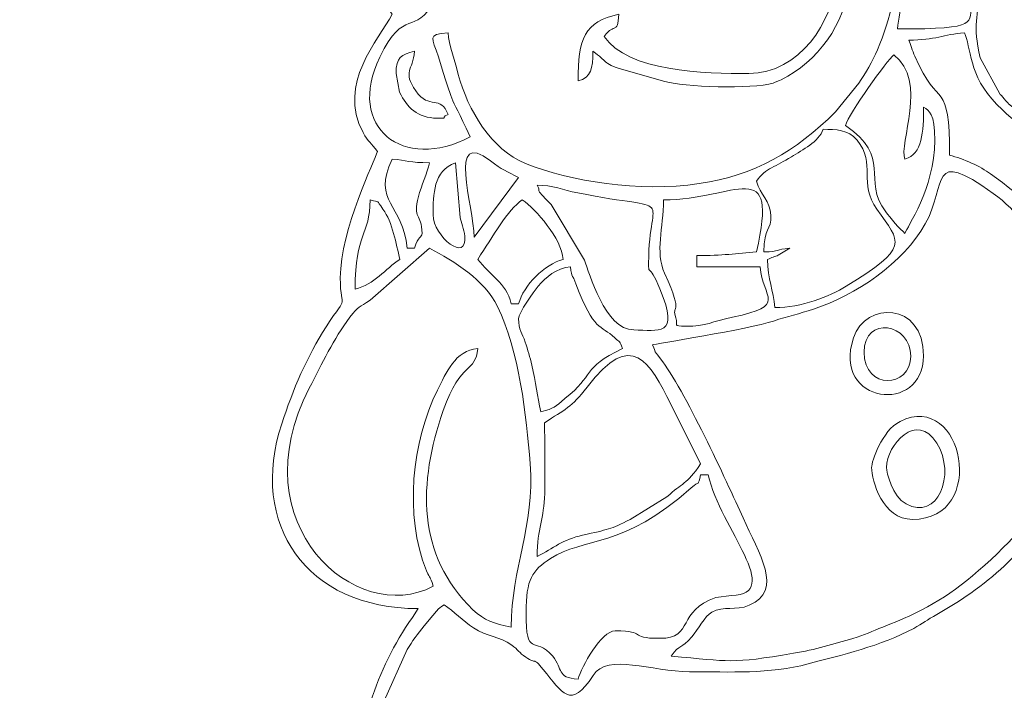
# Model space of a CAD drawing. Header units: millimetres. Extents: x -811 to 1340, y -192 to 870.
# Tile 552 of 656: x 500 to 513, y 332 to 341. Entities that reach past the tile are written whole.
import ezdxf

# ---------------------------------------------------------------- set-up
doc = ezdxf.new("R2010")
doc.units = ezdxf.units.MM
doc.header["$MEASUREMENT"] = 0
doc.layers.add('layer 1', color=7, linetype='Continuous')

msp = doc.modelspace()

# ---------------------------------------------------------------- linework, layer by layer
at = {"layer": 'layer 1', "color": 250, "lineweight": 9}
msp.add_open_spline([(545.8618, 331.1878), (545.8618, 331.1878), (545.8618, 316.0378), (545.8618, 316.0378), (545.8618, 316.0378), (545.8618, 316.0378), (525.8618, 316.0378), (525.8618, 316.0378), (525.8618, 316.0378), (525.8618, 316.0378), (525.8618, 319.0378), (525.8618, 319.0378), (525.8618, 319.0378), (525.8618, 319.0378), (505.8618, 319.0378), (505.8618, 319.0378), (505.8618, 319.0378), (505.8618, 319.0378), (505.8618, 316.0378), (505.8618, 316.0378), (505.8618, 316.0378), (505.8618, 316.0378), (485.8618, 316.0378), (485.8618, 316.0378), (485.8618, 316.0378), (485.8618, 316.0378), (485.8618, 331.1878), (485.8618, 331.1878), (485.8618, 331.1878), (485.8618, 331.1878), (488.8618, 331.1878), (488.8618, 331.1878), (488.8618, 331.1878), (488.8618, 331.1878), (488.8618, 350.8878), (488.8618, 350.8878), (488.8618, 350.8878), (488.8618, 350.8878), (485.8618, 350.8878), (485.8618, 350.8878), (485.8618, 350.8878), (485.8618, 350.8878), (485.8618, 366.0378), (485.8618, 366.0378), (485.8618, 366.0378), (485.8618, 366.0378), (505.8617, 366.0378), (505.8617, 366.0378), (505.8617, 366.0378), (505.8617, 360.5159), (510.3399, 356.0378), (515.8617, 356.0378), (515.8617, 356.0378), (521.3835, 356.0378), (525.8617, 360.5159), (525.8617, 366.0378), (525.8617, 366.0378), (525.8617, 366.0378), (545.8618, 366.0378), (545.8618, 366.0378), (545.8618, 366.0378), (545.8618, 366.0378), (545.8618, 350.8878), (545.8618, 350.8878), (545.8618, 350.8878), (545.8618, 350.8878), (542.8618, 350.8878), (542.8618, 350.8878), (542.8618, 350.8878), (542.8618, 350.8878), (542.8618, 331.1878), (542.8618, 331.1878), (542.8618, 331.1878), (542.8618, 331.1878), (545.8618, 331.1878), (545.8618, 331.1878)], degree=3, knots=[0, 0, 0, 0, 0.05, 0.05, 0.05, 0.05, 0.1, 0.1, 0.1, 0.1, 0.15, 0.15, 0.15, 0.15, 0.2, 0.2, 0.2, 0.2, 0.25, 0.25, 0.25, 0.25, 0.3, 0.3, 0.3, 0.3, 0.35, 0.35, 0.35, 0.35, 0.4, 0.4, 0.4, 0.4, 0.45, 0.45, 0.45, 0.45, 0.5, 0.5, 0.5, 0.5, 0.55, 0.55, 0.55, 0.55, 0.6, 0.6, 0.6, 0.6, 0.65, 0.65, 0.65, 0.65, 0.7, 0.7, 0.7, 0.7, 0.75, 0.75, 0.75, 0.75, 0.8, 0.8, 0.8, 0.8, 0.85, 0.85, 0.85, 0.85, 0.9, 0.9, 0.9, 0.9, 1, 1, 1, 1], dxfattribs=at)
at = {"layer": 'layer 1', "color": 114, "lineweight": 9}
for points, knots in [([(507.5341, 350.6536), (506.9558, 350.2663), (506.6691, 350.0427), (506.3772, 349.3914), (506.3772, 349.3914), (505.9445, 348.426), (505.9174, 348.6796), (505.1157, 348.1844), (505.1157, 348.1844), (504.6814, 347.916), (504.1863, 347.2264), (504.2399, 346.6644), (504.2399, 346.6644), (504.2963, 346.0758), (504.6301, 346.2676), (504.2427, 345.5027), (504.2427, 345.5027), (503.9026, 344.831), (503.8407, 344.648), (503.7643, 343.9493), (503.7643, 343.9493), (503.7499, 343.8168), (503.7294, 343.7505), (503.8291, 343.6442), (503.8291, 343.6442), (504.051, 343.4074), (504.6887, 343.2975), (505.1643, 343.2975), (505.1643, 343.2975), (505.1643, 343.2975), (505.0309, 342.8879), (505.0309, 342.8879), (505.0309, 342.8879), (504.831, 342.3594), (504.642, 341.7527), (504.8792, 341.1856), (504.8792, 341.1856), (504.9467, 341.0245), (505.0593, 340.9858), (505.1643, 340.829), (505.1643, 340.829), (504.9798, 340.4802), (504.4302, 339.908), (504.7763, 339.256), (504.7763, 339.256), (504.845, 339.1264), (504.885, 339.1246), (504.9669, 339.0023), (504.9669, 339.0023), (504.9382, 338.8952), (504.4732, 337.9715), (504.4732, 337.3238), (504.4732, 337.3238), (504.4732, 336.8465), (504.6056, 337.1653), (504.2849, 336.6728), (504.2849, 336.6728), (504.0336, 336.2872), (503.8427, 335.8352), (503.6949, 335.3867), (503.6949, 335.3867), (503.2564, 334.0568), (504.0153, 332.9299), (505.51, 332.9299), (505.51, 332.9299), (505.51, 332.9299), (505.4323, 332.8101), (505.4323, 332.8101), (505.4323, 332.8101), (505.18, 332.4588), (505.01, 332.0888), (504.8736, 331.6901), (504.8736, 331.6901), (504.8103, 331.5047), (504.7912, 331.3927), (504.7361, 331.1858), (504.7361, 331.1858), (504.4159, 329.9838), (504.7812, 329.9118), (503.8531, 329.5511), (503.8531, 329.5511), (502.8345, 329.1552), (503.0018, 329.0287), (502.3127, 328.2774), (502.3127, 328.2774), (502.0994, 328.0449), (501.84, 327.905), (501.5951, 327.7114), (501.5951, 327.7114), (501.5951, 327.7114), (501.1149, 327.2041), (501.1149, 327.2041), (501.1149, 327.2041), (500.746, 326.6563), (500.5658, 325.8764), (501.4668, 325.727), (501.4668, 325.727), (502.5451, 325.5482), (501.8853, 325.5706), (502.7526, 325.0874), (502.7526, 325.0874), (502.8934, 325.009), (503.0131, 324.9026), (503.1424, 324.8355), (503.1424, 324.8355), (503.6618, 324.5657), (504.4366, 324.4039), (505.1148, 324.29), (505.1148, 324.29), (505.816, 324.1723), (506.6349, 324.0433), (507.4354, 324.0433), (507.4354, 324.0433), (507.4354, 324.0433), (508.0751, 324.0907), (508.0751, 324.0907), (508.0751, 324.0907), (508.8095, 324.1142), (509.615, 324.2113), (510.3131, 324.3253), (510.3131, 324.3253), (511.3656, 324.497), (511.4117, 324.5501), (512.4132, 324.4298), (512.4132, 324.4298), (513.1197, 324.3449), (513.7458, 324.2871), (514.4532, 324.4803), (514.4532, 324.4803), (514.7429, 324.5594), (515.0711, 324.6379), (515.3345, 324.7345), (515.3345, 324.7345), (515.3345, 324.7345), (516.455, 325.2927), (516.455, 325.2927), (516.455, 325.2927), (516.5829, 325.3738), (516.6894, 325.4431), (516.801, 325.5389), (516.801, 325.5389), (517.4943, 326.1341), (517.4331, 326.3775), (517.7889, 326.7727), (517.7889, 326.7727), (518.0398, 327.0515), (518.8691, 327.3073), (519.243, 327.5897), (519.243, 327.5897), (519.243, 327.5897), (520.0835, 328.5265), (520.0835, 328.5265), (520.0835, 328.5265), (520.4641, 329.2247), (520.3412, 329.9651), (519.5683, 330.2518), (519.5683, 330.2518), (519.3179, 330.3448), (518.9488, 330.3993), (518.642, 330.4117), (518.642, 330.4117), (518.296, 330.4256), (517.9704, 330.4912), (517.6666, 330.5718), (517.6666, 330.5718), (516.995, 330.7502), (517.1854, 331.2361), (516.2725, 331.4488), (516.2725, 331.4488), (516.2725, 332.2284), (516.1786, 333.2052), (515.8579, 333.9469), (515.8579, 333.9469), (515.5748, 334.6012), (515.0081, 335.1241), (514.3965, 335.4477), (514.3965, 335.4477), (514.3965, 335.9633), (514.502, 336.247), (514.3109, 336.8925), (514.3109, 336.8925), (514.2667, 337.0418), (514.2342, 337.1727), (514.199, 337.3238), (514.199, 337.3238), (514.377, 337.3385), (514.38, 337.3711), (514.4984, 337.4687), (514.4984, 337.4687), (514.6459, 337.59), (514.6151, 337.6257), (514.7421, 337.7187), (514.7421, 337.7187), (514.9351, 337.6671), (515.0408, 337.4386), (515.3976, 337.2881), (515.3976, 337.2881), (515.9831, 337.0411), (516.5568, 336.842), (517.0707, 337.4143), (517.0707, 337.4143), (517.1239, 337.4734), (517.2833, 337.733), (517.3167, 337.81), (517.3167, 337.81), (517.953, 339.2792), (516.5436, 340.4458), (516.1266, 339.3451), (516.1266, 339.3451), (516.0044, 339.0225), (516.2999, 338.0643), (515.9763, 338.0643), (515.9763, 338.0643), (515.7822, 338.0643), (515.6991, 338.1534), (515.5995, 338.2798), (515.5995, 338.2798), (515.5995, 338.2798), (515.4826, 338.5086), (515.4826, 338.5086), (515.4826, 338.5086), (515.6724, 338.7677), (515.735, 338.6573), (515.8783, 339.1004), (515.8783, 339.1004), (516.0936, 339.7668), (516.2453, 340.48), (515.8272, 341.1242), (515.8272, 341.1242), (515.6613, 341.3797), (515.1799, 341.7453), (514.9186, 341.9436), (514.9186, 341.9436), (514.5205, 342.2456), (514.2644, 342.2842), (513.8041, 342.0633), (513.8041, 342.0633), (513.683, 342.5827), (512.9236, 344.6013), (512.7673, 345.2723), (512.7673, 345.2723), (512.7673, 345.2723), (513.5736, 345.7002), (513.5736, 345.7002), (513.5736, 345.7002), (514.4639, 346.1411), (515.2869, 346.7245), (516.1098, 347.2617), (516.1098, 347.2617), (516.1098, 347.2617), (517.3867, 348.2064), (517.3867, 348.2064), (517.3867, 348.2064), (517.9294, 348.6326), (518.1061, 348.9409), (518.523, 349.3904), (518.523, 349.3904), (518.53, 349.3979), (518.5403, 349.4083), (518.5472, 349.4156), (518.5472, 349.4156), (518.5939, 349.4654), (518.5885, 349.4447), (518.6423, 349.518), (518.6423, 349.518), (518.6112, 349.8914), (518.4416, 350.1943), (518.1979, 350.3573), (518.1979, 350.3573), (518.5407, 350.8692), (517.994, 351.1413), (517.5732, 351.3618), (517.5732, 351.3618), (516.7778, 351.7786), (516.0973, 351.6039), (515.4132, 352.0653), (515.4132, 352.0653), (515.2178, 352.197), (515.0209, 352.3523), (514.8068, 352.4461), (514.8068, 352.4461), (514.8068, 352.4461), (514.3058, 352.6364), (514.3058, 352.6364), (514.3058, 352.6364), (514.2414, 352.6615), (514.2207, 352.6717), (514.1218, 352.6992), (514.1218, 352.6992), (513.6624, 352.8268), (513.0751, 352.8848), (512.6018, 352.7444), (512.6018, 352.7444), (511.2371, 352.3395), (511.7585, 352.7078), (510.5255, 352.9538), (510.5255, 352.9538), (509.826, 353.0934), (509.1305, 353.1017), (508.5037, 352.745), (508.5037, 352.745), (508.5037, 352.745), (508.1892, 352.5162), (508.1892, 352.5162), (508.1892, 352.5162), (507.9028, 352.2355), (507.7005, 351.8485), (507.6175, 351.4588), (507.6175, 351.4588), (507.6175, 351.4588), (507.5341, 350.6536), (507.5341, 350.6536)], [0, 0, 0, 0, 0.0126582, 0.0126582, 0.0126582, 0.0126582, 0.0253165, 0.0253165, 0.0253165, 0.0253165, 0.0379747, 0.0379747, 0.0379747, 0.0379747, 0.0506329, 0.0506329, 0.0506329, 0.0506329, 0.0632911, 0.0632911, 0.0632911, 0.0632911, 0.0759494, 0.0759494, 0.0759494, 0.0759494, 0.0886076, 0.0886076, 0.0886076, 0.0886076, 0.1012658, 0.1012658, 0.1012658, 0.1012658, 0.1139241, 0.1139241, 0.1139241, 0.1139241, 0.1265823, 0.1265823, 0.1265823, 0.1265823, 0.1392405, 0.1392405, 0.1392405, 0.1392405, 0.1518987, 0.1518987, 0.1518987, 0.1518987, 0.164557, 0.164557, 0.164557, 0.164557, 0.1772152, 0.1772152, 0.1772152, 0.1772152, 0.1898734, 0.1898734, 0.1898734, 0.1898734, 0.2025316, 0.2025316, 0.2025316, 0.2025316, 0.2151899, 0.2151899, 0.2151899, 0.2151899, 0.2278481, 0.2278481, 0.2278481, 0.2278481, 0.2405063, 0.2405063, 0.2405063, 0.2405063, 0.2531646, 0.2531646, 0.2531646, 0.2531646, 0.2658228, 0.2658228, 0.2658228, 0.2658228, 0.278481, 0.278481, 0.278481, 0.278481, 0.2911392, 0.2911392, 0.2911392, 0.2911392, 0.3037975, 0.3037975, 0.3037975, 0.3037975, 0.3164557, 0.3164557, 0.3164557, 0.3164557, 0.3291139, 0.3291139, 0.3291139, 0.3291139, 0.3417722, 0.3417722, 0.3417722, 0.3417722, 0.3544304, 0.3544304, 0.3544304, 0.3544304, 0.3670886, 0.3670886, 0.3670886, 0.3670886, 0.3797468, 0.3797468, 0.3797468, 0.3797468, 0.3924051, 0.3924051, 0.3924051, 0.3924051, 0.4050633, 0.4050633, 0.4050633, 0.4050633, 0.4177215, 0.4177215, 0.4177215, 0.4177215, 0.4303797, 0.4303797, 0.4303797, 0.4303797, 0.443038, 0.443038, 0.443038, 0.443038, 0.4556962, 0.4556962, 0.4556962, 0.4556962, 0.4683544, 0.4683544, 0.4683544, 0.4683544, 0.4810127, 0.4810127, 0.4810127, 0.4810127, 0.4936709, 0.4936709, 0.4936709, 0.4936709, 0.5063291, 0.5063291, 0.5063291, 0.5063291, 0.5189873, 0.5189873, 0.5189873, 0.5189873, 0.5316456, 0.5316456, 0.5316456, 0.5316456, 0.5443038, 0.5443038, 0.5443038, 0.5443038, 0.556962, 0.556962, 0.556962, 0.556962, 0.5696203, 0.5696203, 0.5696203, 0.5696203, 0.5822785, 0.5822785, 0.5822785, 0.5822785, 0.5949367, 0.5949367, 0.5949367, 0.5949367, 0.6075949, 0.6075949, 0.6075949, 0.6075949, 0.6202532, 0.6202532, 0.6202532, 0.6202532, 0.6329114, 0.6329114, 0.6329114, 0.6329114, 0.6455696, 0.6455696, 0.6455696, 0.6455696, 0.6582278, 0.6582278, 0.6582278, 0.6582278, 0.6708861, 0.6708861, 0.6708861, 0.6708861, 0.6835443, 0.6835443, 0.6835443, 0.6835443, 0.6962025, 0.6962025, 0.6962025, 0.6962025, 0.7088608, 0.7088608, 0.7088608, 0.7088608, 0.721519, 0.721519, 0.721519, 0.721519, 0.7341772, 0.7341772, 0.7341772, 0.7341772, 0.7468354, 0.7468354, 0.7468354, 0.7468354, 0.7594937, 0.7594937, 0.7594937, 0.7594937, 0.7721519, 0.7721519, 0.7721519, 0.7721519, 0.7848101, 0.7848101, 0.7848101, 0.7848101, 0.7974684, 0.7974684, 0.7974684, 0.7974684, 0.8101266, 0.8101266, 0.8101266, 0.8101266, 0.8227848, 0.8227848, 0.8227848, 0.8227848, 0.835443, 0.835443, 0.835443, 0.835443, 0.8481013, 0.8481013, 0.8481013, 0.8481013, 0.8607595, 0.8607595, 0.8607595, 0.8607595, 0.8734177, 0.8734177, 0.8734177, 0.8734177, 0.8860759, 0.8860759, 0.8860759, 0.8860759, 0.8987342, 0.8987342, 0.8987342, 0.8987342, 0.9113924, 0.9113924, 0.9113924, 0.9113924, 0.9240506, 0.9240506, 0.9240506, 0.9240506, 0.9367089, 0.9367089, 0.9367089, 0.9367089, 0.9493671, 0.9493671, 0.9493671, 0.9493671, 0.9620253, 0.9620253, 0.9620253, 0.9620253, 0.9746835, 0.9746835, 0.9746835, 0.9746835, 1, 1, 1, 1]), ([(513.1622, 341.5202), (513.3907, 341.6731), (513.8106, 342.1542), (514.4416, 342.0605), (514.4416, 342.0605), (514.7026, 342.0216), (515.2681, 341.4809), (515.5047, 341.2953), (515.5047, 341.2953), (515.9226, 340.9677), (515.9271, 340.5989), (515.9288, 339.8891), (515.9288, 339.8891), (515.9296, 339.5642), (515.7937, 339.0877), (515.6431, 338.8419), (515.6431, 338.8419), (515.5653, 338.715), (515.5392, 338.6488), (515.3839, 338.6074), (515.3839, 338.6074), (515.1978, 338.732), (514.9889, 339.0769), (514.9889, 339.3973), (514.9889, 339.3973), (514.5844, 339.3973), (513.8464, 339.1913), (513.3544, 339.6388), (513.3544, 339.6388), (513.3535, 339.6396), (513.242, 339.7629), (513.2376, 339.7688), (513.2376, 339.7688), (513.2376, 339.7688), (512.9773, 340.249), (512.9773, 340.249), (512.9773, 340.249), (512.8695, 340.6969), (512.9561, 340.7884), (512.9647, 341.1746), (512.9647, 341.1746), (512.8742, 341.0704), (512.9048, 341.118), (512.8709, 340.9722), (512.8709, 340.9722), (512.8109, 340.7134), (512.9993, 340.6315), (511.8786, 340.6315), (511.8786, 340.6315), (511.9232, 341.1675), (512.2651, 342.0051), (511.7136, 342.9844), (511.7136, 342.9844), (511.3122, 343.6972), (512.0826, 343.9008), (511.385, 344.2355), (511.385, 344.2355), (511.3019, 344.1944), (511.2982, 344.1901), (511.2368, 344.1368), (511.2368, 344.1368), (511.7125, 344.1368), (511.5814, 343.9453), (511.5388, 343.5887), (511.5388, 343.5887), (511.5113, 343.3581), (511.4206, 343.028), (511.3438, 342.8449), (511.3438, 342.8449), (511.1475, 342.376), (510.9185, 342.0135), (510.5828, 341.6805), (510.5828, 341.6805), (510.3315, 341.4314), (510.358, 341.3945), (510.0545, 341.2708), (510.0545, 341.2708), (509.3637, 340.9891), (508.9304, 341.3849), (508.963, 341.9131), (508.963, 341.9131), (508.9824, 342.2277), (509.1952, 342.3444), (509.4102, 342.4582), (509.4102, 342.4582), (509.4102, 342.1166), (509.462, 341.8605), (509.657, 341.7176), (509.657, 341.7176), (509.657, 342.2666), (509.2786, 342.4104), (509.854, 342.8043), (509.854, 342.8043), (509.9525, 342.8719), (510.051, 342.9346), (510.1507, 343.0012), (510.1507, 343.0012), (510.1507, 342.8474), (510.1799, 342.6678), (510.2208, 342.5283), (510.2208, 342.5283), (510.2707, 342.3578), (510.3001, 342.277), (510.4963, 342.2607), (510.4963, 342.2607), (510.4273, 342.5572), (510.2336, 342.6109), (510.3069, 343.04), (510.3069, 343.04), (510.3456, 343.267), (510.533, 343.5227), (510.7925, 343.5443), (510.7925, 343.5443), (510.7975, 343.3218), (510.8518, 343.0765), (511.0887, 343.0506), (511.0887, 343.0506), (511.0339, 343.2857), (510.9489, 343.2586), (510.9348, 343.5456), (510.9348, 343.5456), (510.9161, 343.9265), (510.9955, 343.8251), (511.1381, 344.0381), (511.1381, 344.0381), (511.1381, 344.0381), (510.99, 344.0381), (510.99, 344.0381), (510.99, 344.0381), (510.9852, 344.2556), (510.9406, 344.2689), (510.9406, 344.5317), (510.9406, 344.5317), (511.1198, 344.6177), (511.2709, 344.6121), (511.4461, 344.7175), (511.4461, 344.7175), (511.6088, 344.8155), (511.7138, 344.9582), (511.928, 344.976), (511.928, 344.976), (511.928, 344.976), (513.1152, 341.7694), (513.1152, 341.7694), (513.1152, 341.7694), (513.1553, 341.6421), (513.1576, 341.7269), (513.1622, 341.5202)], [0, 0, 0, 0, 0.0263158, 0.0263158, 0.0263158, 0.0263158, 0.0526316, 0.0526316, 0.0526316, 0.0526316, 0.0789474, 0.0789474, 0.0789474, 0.0789474, 0.1052632, 0.1052632, 0.1052632, 0.1052632, 0.1315789, 0.1315789, 0.1315789, 0.1315789, 0.1578947, 0.1578947, 0.1578947, 0.1578947, 0.1842105, 0.1842105, 0.1842105, 0.1842105, 0.2105263, 0.2105263, 0.2105263, 0.2105263, 0.2368421, 0.2368421, 0.2368421, 0.2368421, 0.2631579, 0.2631579, 0.2631579, 0.2631579, 0.2894737, 0.2894737, 0.2894737, 0.2894737, 0.3157895, 0.3157895, 0.3157895, 0.3157895, 0.3421053, 0.3421053, 0.3421053, 0.3421053, 0.3684211, 0.3684211, 0.3684211, 0.3684211, 0.3947368, 0.3947368, 0.3947368, 0.3947368, 0.4210526, 0.4210526, 0.4210526, 0.4210526, 0.4473684, 0.4473684, 0.4473684, 0.4473684, 0.4736842, 0.4736842, 0.4736842, 0.4736842, 0.5, 0.5, 0.5, 0.5, 0.5263158, 0.5263158, 0.5263158, 0.5263158, 0.5526316, 0.5526316, 0.5526316, 0.5526316, 0.5789474, 0.5789474, 0.5789474, 0.5789474, 0.6052632, 0.6052632, 0.6052632, 0.6052632, 0.6315789, 0.6315789, 0.6315789, 0.6315789, 0.6578947, 0.6578947, 0.6578947, 0.6578947, 0.6842105, 0.6842105, 0.6842105, 0.6842105, 0.7105263, 0.7105263, 0.7105263, 0.7105263, 0.7368421, 0.7368421, 0.7368421, 0.7368421, 0.7631579, 0.7631579, 0.7631579, 0.7631579, 0.7894737, 0.7894737, 0.7894737, 0.7894737, 0.8157895, 0.8157895, 0.8157895, 0.8157895, 0.8421053, 0.8421053, 0.8421053, 0.8421053, 0.8684211, 0.8684211, 0.8684211, 0.8684211, 0.8947368, 0.8947368, 0.8947368, 0.8947368, 0.9210526, 0.9210526, 0.9210526, 0.9210526, 0.9473684, 0.9473684, 0.9473684, 0.9473684, 1, 1, 1, 1]), ([(509.9532, 343.0506), (509.6375, 343.6473), (509.4102, 343.3694), (509.4102, 343.1), (509.4102, 343.1), (509.4102, 342.6786), (509.6657, 342.7604), (509.2636, 342.5067), (509.2636, 342.5067), (508.8758, 342.2619), (508.8671, 342.1881), (508.8671, 341.767), (508.8671, 341.767), (508.8671, 341.1868), (509.264, 341.0758), (509.7063, 341.0758), (509.7063, 341.0758), (510.1855, 341.0758), (510.6105, 341.5304), (510.8539, 341.8042), (510.8539, 341.8042), (511.3154, 342.3235), (511.3947, 342.8144), (511.5825, 342.9519), (511.5825, 342.9519), (512.0047, 342.1538), (511.9594, 341.1794), (511.6121, 340.355), (511.6121, 340.355), (511.55, 340.2074), (511.4523, 340.0404), (511.3635, 339.9124), (511.3635, 339.9124), (511.3635, 339.9124), (511.0532, 339.5315), (511.0532, 339.5315), (511.0532, 339.5315), (510.5293, 339.0046), (509.9745, 338.6834), (509.2428, 338.5773), (509.2428, 338.5773), (508.4299, 338.4592), (507.5408, 338.6056), (506.9331, 338.8457), (506.9331, 338.8457), (506.4826, 339.0236), (506.1652, 339.5573), (506.0417, 340.0278), (506.0417, 340.0278), (506.005, 340.1678), (505.9177, 340.4288), (505.9049, 340.5822), (505.9049, 340.5822), (505.6158, 340.5581), (505.6964, 340.517), (505.777, 340.2625), (505.777, 340.2625), (506.0013, 339.5547), (505.8872, 339.8541), (506.2012, 339.1997), (506.2012, 339.1997), (505.3072, 338.7268), (504.5454, 339.3224), (504.9972, 340.2556), (504.9972, 340.2556), (505.3252, 340.9334), (505.4598, 340.5176), (505.7245, 341.0094), (505.7245, 341.0094), (505.825, 341.1959), (505.8641, 341.3185), (505.9827, 341.4918), (505.9827, 341.4918), (506.2048, 341.8162), (507.1522, 342.8631), (507.4848, 342.9519), (507.4848, 342.9519), (507.4265, 342.8306), (507.39, 342.7381), (507.386, 342.5569), (507.386, 342.5569), (507.6661, 342.7622), (507.3331, 342.6977), (507.827, 343.0611), (507.827, 343.0611), (508.0715, 343.241), (507.7084, 343.1621), (507.9864, 343.3316), (507.9864, 343.3316), (508.0871, 343.3929), (508.1056, 343.4), (508.2049, 343.466), (508.2049, 343.466), (508.4313, 343.6163), (509.3663, 344.0314), (509.6575, 344.0414), (509.6575, 344.0414), (510.001, 344.0533), (510.6795, 343.9034), (510.8419, 343.8899), (510.8419, 343.8899), (510.6477, 343.6), (510.6652, 343.6806), (510.4336, 343.4588), (510.4336, 343.4588), (510.2364, 343.27), (510.2031, 343.1828), (509.9532, 343.0506)], [0, 0, 0, 0, 0.0357143, 0.0357143, 0.0357143, 0.0357143, 0.0714286, 0.0714286, 0.0714286, 0.0714286, 0.1071429, 0.1071429, 0.1071429, 0.1071429, 0.1428571, 0.1428571, 0.1428571, 0.1428571, 0.1785714, 0.1785714, 0.1785714, 0.1785714, 0.2142857, 0.2142857, 0.2142857, 0.2142857, 0.25, 0.25, 0.25, 0.25, 0.2857143, 0.2857143, 0.2857143, 0.2857143, 0.3214286, 0.3214286, 0.3214286, 0.3214286, 0.3571429, 0.3571429, 0.3571429, 0.3571429, 0.3928571, 0.3928571, 0.3928571, 0.3928571, 0.4285714, 0.4285714, 0.4285714, 0.4285714, 0.4642857, 0.4642857, 0.4642857, 0.4642857, 0.5, 0.5, 0.5, 0.5, 0.5357143, 0.5357143, 0.5357143, 0.5357143, 0.5714286, 0.5714286, 0.5714286, 0.5714286, 0.6071429, 0.6071429, 0.6071429, 0.6071429, 0.6428571, 0.6428571, 0.6428571, 0.6428571, 0.6785714, 0.6785714, 0.6785714, 0.6785714, 0.7142857, 0.7142857, 0.7142857, 0.7142857, 0.75, 0.75, 0.75, 0.75, 0.7857143, 0.7857143, 0.7857143, 0.7857143, 0.8214286, 0.8214286, 0.8214286, 0.8214286, 0.8571429, 0.8571429, 0.8571429, 0.8571429, 0.8928571, 0.8928571, 0.8928571, 0.8928571, 0.9285714, 0.9285714, 0.9285714, 0.9285714, 1, 1, 1, 1]), ([(510.8419, 341.3721), (510.8946, 341.2413), (510.7403, 341.28), (511.0393, 341.2733), (511.0393, 341.2733), (511.0393, 340.7438), (510.5682, 340.0391), (509.9038, 340.0391), (509.9038, 340.0391), (509.3167, 340.0391), (508.2934, 340.0625), (507.9784, 340.5328), (507.9784, 340.5328), (508.1253, 340.7332), (508.1515, 340.5361), (508.1759, 340.829), (508.1759, 340.829), (507.7135, 340.7212), (507.6329, 340.5077), (507.6329, 339.9404), (507.6329, 339.9404), (507.8144, 339.9889), (507.8252, 340.1047), (507.8303, 340.3353), (507.8303, 340.3353), (508.0302, 340.2015), (507.9444, 340.1787), (508.2287, 340.0919), (508.2287, 340.0919), (508.2287, 340.0919), (508.7665, 339.9386), (508.7665, 339.9386), (508.7665, 339.9386), (509.0441, 339.8572), (509.9407, 339.8294), (510.2268, 339.9137), (510.2268, 339.9137), (510.2284, 339.9141), (510.3189, 339.9523), (510.3305, 339.958), (510.3305, 339.958), (510.8111, 340.1927), (511.1885, 340.6923), (511.2368, 341.2733), (511.2368, 341.2733), (511.4637, 341.2205), (511.4003, 341.1397), (511.5825, 341.224), (511.5825, 341.224), (511.5825, 341.224), (511.5825, 341.3721), (511.5825, 341.3721), (511.5825, 341.3721), (511.1871, 341.4049), (511.337, 341.7162), (510.8419, 341.3721)], [0, 0, 0, 0, 0.0666667, 0.0666667, 0.0666667, 0.0666667, 0.1333333, 0.1333333, 0.1333333, 0.1333333, 0.2, 0.2, 0.2, 0.2, 0.2666667, 0.2666667, 0.2666667, 0.2666667, 0.3333333, 0.3333333, 0.3333333, 0.3333333, 0.4, 0.4, 0.4, 0.4, 0.4666667, 0.4666667, 0.4666667, 0.4666667, 0.5333333, 0.5333333, 0.5333333, 0.5333333, 0.6, 0.6, 0.6, 0.6, 0.6666667, 0.6666667, 0.6666667, 0.6666667, 0.7333333, 0.7333333, 0.7333333, 0.7333333, 0.8, 0.8, 0.8, 0.8, 0.8666667, 0.8666667, 0.8666667, 0.8666667, 1, 1, 1, 1]), ([(512.0268, 340.4834), (512.382, 340.4834), (512.4881, 340.5589), (512.7673, 340.5822), (512.7673, 340.5822), (512.855, 340.3993), (512.8157, 340.0089), (513.1979, 339.6303), (513.1979, 339.6303), (513.5935, 339.2385), (513.5593, 339.3373), (514.1497, 339.1997), (514.1497, 339.1997), (514.2621, 338.7171), (514.6434, 338.1616), (514.6434, 337.9655), (514.6434, 337.9655), (514.6434, 337.7369), (514.3328, 337.4912), (514.1003, 337.4719), (514.1003, 337.4719), (513.9663, 338.0469), (513.5329, 338.406), (513.1137, 338.7069), (513.1137, 338.7069), (512.9782, 338.8042), (512.7581, 338.909), (512.5698, 338.953), (512.5698, 338.953), (512.5698, 339.984), (512.4205, 339.5393), (512.1077, 340.2683), (512.1077, 340.2683), (512.0752, 340.3441), (512.0508, 340.4295), (512.0268, 340.4834)], [0, 0, 0, 0, 0.1, 0.1, 0.1, 0.1, 0.2, 0.2, 0.2, 0.2, 0.3, 0.3, 0.3, 0.3, 0.4, 0.4, 0.4, 0.4, 0.5, 0.5, 0.5, 0.5, 0.6, 0.6, 0.6, 0.6, 0.7, 0.7, 0.7, 0.7, 0.8, 0.8, 0.8, 0.8, 1, 1, 1, 1]), ([(505.2137, 340.0391), (505.2137, 340.0391), (505.262, 339.791), (505.262, 339.791), (505.262, 339.791), (505.3573, 339.5907), (505.5046, 339.4467), (505.7568, 339.4467), (505.7568, 339.4467), (505.9456, 339.4467), (505.7748, 339.4316), (505.9049, 339.4961), (505.9049, 339.4961), (505.808, 339.7638), (505.655, 339.5481), (505.4769, 339.8094), (505.4769, 339.8094), (505.2959, 340.075), (505.4387, 340.0722), (505.4606, 340.3353), (505.4606, 340.3353), (505.2819, 340.2935), (505.2137, 340.2584), (505.2137, 340.0391)], [0, 0, 0, 0, 0.1428571, 0.1428571, 0.1428571, 0.1428571, 0.2857143, 0.2857143, 0.2857143, 0.2857143, 0.4285714, 0.4285714, 0.4285714, 0.4285714, 0.5714286, 0.5714286, 0.5714286, 0.5714286, 0.7142857, 0.7142857, 0.7142857, 0.7142857, 1, 1, 1, 1]), ([(511.9774, 338.9036), (512.2092, 338.9655), (512.2242, 339.2671), (512.2242, 339.5948), (512.2242, 339.5948), (512.2993, 339.5398), (512.3723, 339.5176), (512.3723, 339.1504), (512.3723, 339.1504), (512.3723, 338.5032), (511.9989, 337.997), (511.9774, 337.9162), (511.9774, 337.9162), (511.9155, 337.9616), (511.7786, 338.1291), (511.7219, 338.2038), (511.7219, 338.2038), (511.3957, 338.6335), (511.8128, 338.9292), (511.1875, 339.3479), (511.1875, 339.3479), (511.2297, 339.5062), (511.7449, 340.2241), (511.8293, 340.2859), (511.8293, 340.2859), (512.289, 339.949), (511.8862, 339.1007), (511.9774, 338.9036)], [0, 0, 0, 0, 0.125, 0.125, 0.125, 0.125, 0.25, 0.25, 0.25, 0.25, 0.375, 0.375, 0.375, 0.375, 0.5, 0.5, 0.5, 0.5, 0.625, 0.625, 0.625, 0.625, 0.75, 0.75, 0.75, 0.75, 1, 1, 1, 1]), ([(506.2505, 337.8668), (506.2505, 338.2768), (505.8854, 339.3245), (506.4692, 338.8788), (506.4692, 338.8788), (506.6227, 338.7616), (506.6852, 338.7403), (506.843, 338.6567), (506.843, 338.6567), (506.843, 338.6567), (506.2505, 337.8668), (506.2505, 337.8668)], [0, 0, 0, 0, 0.25, 0.25, 0.25, 0.25, 0.5, 0.5, 0.5, 0.5, 1, 1, 1, 1]), ([(510.4469, 337.7187), (510.2551, 337.7028), (510.3182, 337.6742), (510.1014, 337.6694), (510.1014, 337.6694), (510.1014, 338.0021), (510.204, 337.9429), (510.1953, 338.1596), (510.1953, 338.1596), (510.1878, 338.3468), (510.0508, 338.4271), (510.0026, 338.6074), (510.0026, 338.6074), (510.1247, 338.7897), (510.2646, 338.7997), (510.4676, 338.9323), (510.4676, 338.9323), (510.6146, 339.0284), (510.83, 339.1294), (510.8913, 339.2985), (510.8913, 339.2985), (511.0544, 339.2985), (511.227, 339.2947), (511.34, 339.1549), (511.34, 339.1549), (511.6019, 338.8311), (511.3513, 338.5893), (511.6052, 338.2352), (511.6052, 338.2352), (511.9264, 337.7875), (512.0419, 337.7294), (511.1977, 337.2147), (511.1977, 337.2147), (510.9695, 337.0756), (510.6029, 336.9288), (510.2494, 336.9288), (510.2494, 336.9288), (510.2299, 337.1631), (510.1507, 337.3017), (510.1507, 337.5706), (510.1507, 337.5706), (510.205, 337.5966), (510.2512, 337.606), (510.2933, 337.6256), (510.2933, 337.6256), (510.2933, 337.6256), (510.4469, 337.7187), (510.4469, 337.7187)], [0, 0, 0, 0, 0.0769231, 0.0769231, 0.0769231, 0.0769231, 0.1538462, 0.1538462, 0.1538462, 0.1538462, 0.2307692, 0.2307692, 0.2307692, 0.2307692, 0.3076923, 0.3076923, 0.3076923, 0.3076923, 0.3846154, 0.3846154, 0.3846154, 0.3846154, 0.4615385, 0.4615385, 0.4615385, 0.4615385, 0.5384615, 0.5384615, 0.5384615, 0.5384615, 0.6153846, 0.6153846, 0.6153846, 0.6153846, 0.6923077, 0.6923077, 0.6923077, 0.6923077, 0.7692308, 0.7692308, 0.7692308, 0.7692308, 0.8461538, 0.8461538, 0.8461538, 0.8461538, 1, 1, 1, 1]), ([(508.6202, 336.4351), (508.6241, 336.437), (509.9072, 336.6447), (510.2298, 336.7511), (510.2298, 336.7511), (510.4278, 336.8163), (510.5674, 336.8456), (510.762, 336.9098), (510.762, 336.9098), (511.3213, 337.0944), (511.9536, 337.5187), (512.2465, 338.042), (512.2465, 338.042), (512.5456, 338.5759), (512.2811, 339.0677), (513.1499, 338.447), (513.1499, 338.447), (513.4694, 338.2187), (513.7269, 337.8634), (513.8821, 337.5006), (513.8821, 337.5006), (513.9417, 337.3613), (513.9537, 337.3611), (513.9927, 337.2655), (513.9927, 337.2655), (514.035, 337.1615), (514.0289, 337.1522), (514.0636, 337.0403), (514.0636, 337.0403), (514.2869, 336.3215), (514.3675, 335.5375), (514.0426, 334.8142), (514.0426, 334.8142), (513.7857, 334.2424), (513.4072, 333.8301), (512.9538, 333.4346), (512.9538, 333.4346), (512.5244, 333.06), (512.2054, 332.8912), (511.6808, 332.6834), (511.6808, 332.6834), (511.5451, 332.6295), (511.4338, 332.579), (511.2864, 332.5347), (511.2864, 332.5347), (511.0309, 332.4579), (510.7819, 332.3847), (510.4974, 332.3363), (510.4974, 332.3363), (509.6524, 332.1927), (509.6647, 332.2295), (508.8681, 332.2979), (508.8681, 332.2979), (508.9876, 332.468), (509.0038, 332.3883), (509.1436, 332.5545), (509.1436, 332.5545), (509.2282, 332.655), (509.3179, 332.8301), (509.4092, 332.8815), (509.4092, 332.8815), (509.5738, 332.974), (509.7205, 332.894), (509.9088, 332.9743), (509.9088, 332.9743), (510.3672, 333.17), (510.0357, 333.6682), (509.8256, 334.1353), (509.8256, 334.1353), (509.6072, 334.6209), (509.0405, 335.8526), (508.7288, 336.2475), (508.7288, 336.2475), (508.6044, 336.4051), (508.687, 336.3081), (508.6202, 336.4351)], [0, 0, 0, 0, 0.05, 0.05, 0.05, 0.05, 0.1, 0.1, 0.1, 0.1, 0.15, 0.15, 0.15, 0.15, 0.2, 0.2, 0.2, 0.2, 0.25, 0.25, 0.25, 0.25, 0.3, 0.3, 0.3, 0.3, 0.35, 0.35, 0.35, 0.35, 0.4, 0.4, 0.4, 0.4, 0.45, 0.45, 0.45, 0.45, 0.5, 0.5, 0.5, 0.5, 0.55, 0.55, 0.55, 0.55, 0.6, 0.6, 0.6, 0.6, 0.65, 0.65, 0.65, 0.65, 0.7, 0.7, 0.7, 0.7, 0.75, 0.75, 0.75, 0.75, 0.8, 0.8, 0.8, 0.8, 0.85, 0.85, 0.85, 0.85, 0.9, 0.9, 0.9, 0.9, 1, 1, 1, 1]), ([(505.5593, 337.9162), (505.5593, 337.8493), (505.506, 337.8888), (505.4606, 337.7187), (505.4606, 337.7187), (505.4606, 337.7187), (505.3618, 337.7187), (505.3618, 337.7187), (505.3618, 337.7187), (505.3126, 338.31), (504.8864, 338.3243), (505.1643, 338.9036), (505.1643, 338.9036), (505.3591, 338.8874), (505.3957, 338.8542), (505.6581, 338.8542), (505.6581, 338.8542), (505.6261, 338.7172), (505.5514, 338.551), (505.5114, 338.404), (505.5114, 338.404), (505.4287, 338.1004), (505.5593, 338.1887), (505.5593, 337.9162)], [0, 0, 0, 0, 0.1428571, 0.1428571, 0.1428571, 0.1428571, 0.2857143, 0.2857143, 0.2857143, 0.2857143, 0.4285714, 0.4285714, 0.4285714, 0.4285714, 0.5714286, 0.5714286, 0.5714286, 0.5714286, 0.7142857, 0.7142857, 0.7142857, 0.7142857, 1, 1, 1, 1]), ([(510.0026, 337.6694), (509.7398, 337.6475), (509.5511, 337.62), (509.2127, 337.62), (509.2127, 337.62), (509.2127, 337.62), (509.2127, 337.4719), (509.2127, 337.4719), (509.2127, 337.4719), (509.2127, 337.4719), (510.052, 337.4719), (510.052, 337.4719), (510.052, 337.4719), (510.0874, 337.0464), (510.4273, 336.9583), (509.6853, 336.8017), (509.6853, 336.8017), (509.4082, 336.7433), (509.3369, 336.682), (509.0645, 336.682), (509.0645, 336.682), (508.8781, 336.682), (508.9685, 336.6925), (508.9325, 336.7915), (508.9325, 336.7915), (508.8617, 336.9857), (509.053, 336.7798), (508.7827, 337.3876), (508.7827, 337.3876), (508.6534, 337.6783), (508.7684, 337.9774), (508.7684, 338.3606), (508.7684, 338.3606), (509.7259, 338.3606), (510.3088, 338.9834), (510.0026, 337.6694)], [0, 0, 0, 0, 0.1, 0.1, 0.1, 0.1, 0.2, 0.2, 0.2, 0.2, 0.3, 0.3, 0.3, 0.3, 0.4, 0.4, 0.4, 0.4, 0.5, 0.5, 0.5, 0.5, 0.6, 0.6, 0.6, 0.6, 0.7, 0.7, 0.7, 0.7, 0.8, 0.8, 0.8, 0.8, 1, 1, 1, 1]), ([(505.7074, 338.1631), (505.7074, 338.4319), (505.7093, 338.7477), (506.0036, 338.8542), (506.0036, 338.8542), (506.0036, 338.8542), (506.0674, 338.1262), (506.0674, 338.1262), (506.0674, 338.1262), (506.0777, 338.0694), (506.1171, 337.969), (506.1265, 337.8808), (506.1265, 337.8808), (506.1659, 337.5113), (505.7074, 337.872), (505.7074, 338.1631)], [0, 0, 0, 0, 0.2, 0.2, 0.2, 0.2, 0.4, 0.4, 0.4, 0.4, 0.6, 0.6, 0.6, 0.6, 1, 1, 1, 1]), ([(507.0898, 338.558), (507.2966, 338.5534), (507.4311, 338.4937), (507.6278, 338.4542), (507.6278, 338.4542), (508.9818, 338.1818), (508.5709, 338.5124), (508.5709, 337.5212), (508.5709, 337.5212), (508.5709, 337.3408), (508.5628, 337.5511), (508.7207, 337.1774), (508.7207, 337.1774), (508.9952, 336.5282), (508.6969, 336.6326), (508.3734, 336.6326), (508.3734, 336.6326), (507.9894, 336.6326), (507.7785, 337.3974), (507.7189, 337.5579), (507.7189, 337.5579), (507.7189, 337.5579), (507.275, 338.2989), (507.275, 338.2989), (507.275, 338.2989), (507.0195, 338.5636), (507.1569, 338.4302), (507.0898, 338.558)], [0, 0, 0, 0, 0.125, 0.125, 0.125, 0.125, 0.25, 0.25, 0.25, 0.25, 0.375, 0.375, 0.375, 0.375, 0.5, 0.5, 0.5, 0.5, 0.625, 0.625, 0.625, 0.625, 0.75, 0.75, 0.75, 0.75, 1, 1, 1, 1]), ([(504.6707, 337.1756), (504.6707, 337.9366), (504.8682, 337.8732), (504.8682, 338.3606), (504.8682, 338.3606), (505.0153, 338.3213), (504.9405, 338.3726), (505.0407, 338.2369), (505.0407, 338.2369), (505.167, 338.0658), (505.2157, 337.7739), (505.2631, 337.5706), (505.2631, 337.5706), (505.073, 337.4433), (504.9233, 337.2345), (504.6707, 337.1756)], [0, 0, 0, 0, 0.2, 0.2, 0.2, 0.2, 0.4, 0.4, 0.4, 0.4, 0.6, 0.6, 0.6, 0.6, 1, 1, 1, 1]), ([(506.843, 336.9782), (506.843, 336.9782), (506.7442, 336.9782), (506.7442, 336.9782), (506.7442, 336.9782), (506.6756, 337.2726), (506.4568, 337.3564), (506.2999, 337.5706), (506.2999, 337.5706), (506.5053, 337.8774), (506.6903, 338.2251), (506.8923, 338.3606), (506.8923, 338.3606), (507.0759, 338.2376), (507.4126, 337.8445), (507.4354, 337.5706), (507.4354, 337.5706), (507.1863, 337.5041), (506.9095, 337.2272), (506.843, 336.9782)], [0, 0, 0, 0, 0.1666667, 0.1666667, 0.1666667, 0.1666667, 0.3333333, 0.3333333, 0.3333333, 0.3333333, 0.5, 0.5, 0.5, 0.5, 0.6666667, 0.6666667, 0.6666667, 0.6666667, 1, 1, 1, 1]), ([(505.7074, 333.2261), (504.6867, 332.686), (503.1203, 334.044), (504.0615, 335.8593), (504.0615, 335.8593), (504.2371, 336.1978), (504.378, 336.4999), (504.5999, 336.8021), (504.5999, 336.8021), (504.7125, 336.9554), (504.7253, 336.9276), (504.8683, 337.0274), (504.8683, 337.0274), (504.8683, 337.0274), (505.6581, 337.7187), (505.6581, 337.7187), (505.6581, 337.7187), (505.9919, 337.542), (506.3861, 337.3016), (506.5619, 336.944), (506.5619, 336.944), (506.851, 336.3559), (506.9476, 335.4931), (506.9957, 334.8565), (506.9957, 334.8565), (507.0593, 334.0128), (506.7442, 333.4747), (506.7442, 332.683), (506.7442, 332.683), (506.5129, 332.7369), (506.3921, 332.7643), (506.2357, 332.915), (506.2357, 332.915), (505.4836, 333.639), (505.5071, 334.601), (505.8419, 335.5601), (505.8419, 335.5601), (506.0796, 336.241), (506.272, 336.0504), (506.2999, 336.3858), (506.2999, 336.3858), (505.9978, 336.3606), (505.8812, 336.0605), (505.7666, 335.8329), (505.7666, 335.8329), (505.4241, 335.1526), (505.3219, 334.1726), (505.6179, 333.4327), (505.6179, 333.4327), (505.6704, 333.3016), (505.6647, 333.386), (505.7074, 333.2261)], [0, 0, 0, 0, 0.0714286, 0.0714286, 0.0714286, 0.0714286, 0.1428571, 0.1428571, 0.1428571, 0.1428571, 0.2142857, 0.2142857, 0.2142857, 0.2142857, 0.2857143, 0.2857143, 0.2857143, 0.2857143, 0.3571429, 0.3571429, 0.3571429, 0.3571429, 0.4285714, 0.4285714, 0.4285714, 0.4285714, 0.5, 0.5, 0.5, 0.5, 0.5714286, 0.5714286, 0.5714286, 0.5714286, 0.6428571, 0.6428571, 0.6428571, 0.6428571, 0.7142857, 0.7142857, 0.7142857, 0.7142857, 0.7857143, 0.7857143, 0.7857143, 0.7857143, 0.8571429, 0.8571429, 0.8571429, 0.8571429, 1, 1, 1, 1]), ([(506.843, 336.7807), (506.843, 336.8617), (507.0444, 337.1433), (507.1025, 337.2122), (507.1025, 337.2122), (507.2037, 337.3321), (507.3457, 337.4562), (507.5341, 337.4719), (507.5341, 337.4719), (507.5471, 337.3164), (507.56, 337.3603), (507.5752, 337.3155), (507.5752, 337.3155), (507.5752, 337.3155), (507.6026, 337.2442), (507.6026, 337.2442), (507.6026, 337.2442), (507.8505, 336.6004), (507.93, 336.7058), (508.1202, 336.5275), (508.1202, 336.5275), (508.1955, 336.457), (508.1844, 336.4986), (508.2253, 336.3858), (508.2253, 336.3858), (507.6651, 336.1169), (507.862, 336.0348), (507.4586, 335.7207), (507.4586, 335.7207), (507.3162, 335.6098), (507.3285, 335.5906), (507.1391, 335.5465), (507.1391, 335.5465), (507.0912, 335.7522), (507.0708, 335.9352), (507.0185, 336.1664), (507.0185, 336.1664), (506.9947, 336.2716), (506.9644, 336.3645), (506.9295, 336.4723), (506.9295, 336.4723), (506.8923, 336.5868), (506.843, 336.6321), (506.843, 336.7807)], [0, 0, 0, 0, 0.0833333, 0.0833333, 0.0833333, 0.0833333, 0.1666667, 0.1666667, 0.1666667, 0.1666667, 0.25, 0.25, 0.25, 0.25, 0.3333333, 0.3333333, 0.3333333, 0.3333333, 0.4166667, 0.4166667, 0.4166667, 0.4166667, 0.5, 0.5, 0.5, 0.5, 0.5833333, 0.5833333, 0.5833333, 0.5833333, 0.6666667, 0.6666667, 0.6666667, 0.6666667, 0.75, 0.75, 0.75, 0.75, 0.8333333, 0.8333333, 0.8333333, 0.8333333, 1, 1, 1, 1]), ([(512.2242, 336.2869), (512.2242, 337.0084), (511.4517, 337.0185), (511.2915, 336.5262), (511.2915, 336.5262), (511.0032, 335.6403), (512.2242, 335.5044), (512.2242, 336.2869)], [0, 0, 0, 0, 0.3333333, 0.3333333, 0.3333333, 0.3333333, 1, 1, 1, 1]), ([(511.4343, 336.3363), (511.4343, 336.8324), (512.0562, 336.7168), (512.0544, 336.2863), (512.0544, 336.2863), (512.0526, 335.8599), (511.4343, 335.824), (511.4343, 336.3363)], [0, 0, 0, 0, 0.3333333, 0.3333333, 0.3333333, 0.3333333, 1, 1, 1, 1]), ([(507.0898, 333.6211), (507.0898, 334.003), (507.1816, 334.122), (507.1902, 334.4585), (507.1902, 334.4585), (507.1982, 334.7655), (507.1885, 335.0893), (507.1885, 335.3983), (507.1885, 335.3983), (507.4547, 335.5766), (507.5453, 335.5999), (507.7525, 335.8711), (507.7525, 335.8711), (508.3556, 336.6605), (508.5805, 336.1994), (508.8671, 335.6452), (508.8671, 335.6452), (508.8671, 335.6452), (509.262, 334.8553), (509.262, 334.8553), (509.262, 334.8553), (509.0702, 334.5688), (509.0205, 334.6061), (508.814, 334.4146), (508.814, 334.4146), (508.814, 334.4146), (508.3243, 334.1144), (508.3243, 334.1144), (508.3243, 334.1144), (508.0576, 333.9793), (508.0355, 333.9825), (507.6937, 333.9058), (507.6937, 333.9058), (507.4327, 333.8472), (507.3043, 333.7346), (507.0898, 333.6211)], [0, 0, 0, 0, 0.1, 0.1, 0.1, 0.1, 0.2, 0.2, 0.2, 0.2, 0.3, 0.3, 0.3, 0.3, 0.4, 0.4, 0.4, 0.4, 0.5, 0.5, 0.5, 0.5, 0.6, 0.6, 0.6, 0.6, 0.7, 0.7, 0.7, 0.7, 0.8, 0.8, 0.8, 0.8, 1, 1, 1, 1]), ([(511.5331, 334.8059), (511.5331, 334.6314), (511.6799, 334.1147), (512.0761, 334.1147), (512.0761, 334.1147), (513.0879, 334.1147), (512.7563, 335.836), (511.9116, 335.4172), (511.9116, 335.4172), (511.6698, 335.2973), (511.5331, 334.8756), (511.5331, 334.8059)], [0, 0, 0, 0, 0.25, 0.25, 0.25, 0.25, 0.5, 0.5, 0.5, 0.5, 1, 1, 1, 1]), ([(511.7305, 334.8059), (511.7305, 335.1017), (512.1366, 335.5601), (512.3999, 335.1297), (512.3999, 335.1297), (512.6604, 334.7039), (512.4085, 334.0898), (511.9912, 334.3207), (511.9912, 334.3207), (511.8099, 334.421), (511.7305, 334.7389), (511.7305, 334.8059)], [0, 0, 0, 0, 0.25, 0.25, 0.25, 0.25, 0.5, 0.5, 0.5, 0.5, 1, 1, 1, 1]), ([(511.5331, 327.4991), (511.2248, 327.4991), (510.6792, 327.2369), (510.3481, 327.1043), (510.3481, 327.1043), (508.198, 326.2425), (509.0008, 327.5502), (506.3107, 328.2999), (506.3107, 328.2999), (506.0815, 328.3637), (505.3239, 328.5611), (505.0657, 328.4373), (505.0657, 328.4373), (504.7906, 328.8479), (504.8836, 328.5544), (504.7433, 329.0528), (504.7433, 329.0528), (504.5903, 329.5959), (504.706, 330.2225), (504.8285, 330.7479), (504.8285, 330.7479), (504.8981, 331.0455), (504.9314, 331.3702), (505.0428, 331.669), (505.0428, 331.669), (505.0471, 331.6804), (505.0526, 331.693), (505.0571, 331.7043), (505.0571, 331.7043), (505.0571, 331.7043), (505.3631, 332.3856), (505.3631, 332.3856), (505.3631, 332.3856), (505.4299, 332.5013), (505.4959, 332.5886), (505.5894, 332.7022), (505.5894, 332.7022), (505.5894, 332.7022), (505.7017, 332.8368), (505.7017, 332.8368), (505.7017, 332.8368), (505.7887, 332.9347), (505.7433, 332.9041), (505.8555, 332.9793), (505.8555, 332.9793), (505.9828, 332.8941), (506.1003, 332.769), (506.2415, 332.6741), (506.2415, 332.6741), (506.4222, 332.5524), (506.5907, 332.5662), (506.7532, 332.4452), (506.7532, 332.4452), (506.8363, 332.3833), (506.8476, 332.3441), (506.9375, 332.2838), (506.9375, 332.2838), (507.0967, 332.1772), (507.0199, 332.303), (507.1695, 332.1209), (507.1695, 332.1209), (507.4253, 331.8094), (507.5329, 331.5785), (507.8326, 332.0423), (507.8326, 332.0423), (508.0289, 332.3462), (508.6078, 332.0906), (509.1139, 332.0906), (509.1139, 332.0906), (509.6625, 332.0906), (510.1708, 332.0583), (510.6885, 332.1946), (510.6885, 332.1946), (511.1247, 332.3095), (511.6654, 332.4352), (512.0928, 332.6663), (512.0928, 332.6663), (512.217, 332.7335), (512.268, 332.7777), (512.4005, 332.8523), (512.4005, 332.8523), (513.1316, 333.2643), (513.6549, 333.7488), (514.0589, 334.5017), (514.0589, 334.5017), (514.1697, 334.708), (514.3234, 334.9153), (514.3471, 335.2008), (514.3471, 335.2008), (514.6813, 335.173), (514.8937, 334.9043), (515.0759, 334.6954), (515.0759, 334.6954), (515.6763, 334.0074), (515.7139, 333.9127), (515.9172, 333.0189), (515.9172, 333.0189), (516.2672, 331.4802), (516.0539, 330.4732), (515.582, 329.0291), (515.582, 329.0291), (515.4046, 328.486), (515.7544, 328.8683), (514.5013, 328.4806), (514.5013, 328.4806), (514.2398, 328.3996), (513.9713, 328.3183), (513.7044, 328.2406), (513.7044, 328.2406), (513.7044, 328.2406), (513.0033, 327.8556), (513.0033, 327.8556), (513.0033, 327.8556), (512.2664, 327.3989), (512.6709, 327.3869), (511.7595, 327.4711), (511.7595, 327.4711), (511.6418, 327.4821), (511.6789, 327.4991), (511.5331, 327.4991)], [0, 0, 0, 0, 0.0322581, 0.0322581, 0.0322581, 0.0322581, 0.0645161, 0.0645161, 0.0645161, 0.0645161, 0.0967742, 0.0967742, 0.0967742, 0.0967742, 0.1290323, 0.1290323, 0.1290323, 0.1290323, 0.1612903, 0.1612903, 0.1612903, 0.1612903, 0.1935484, 0.1935484, 0.1935484, 0.1935484, 0.2258065, 0.2258065, 0.2258065, 0.2258065, 0.2580645, 0.2580645, 0.2580645, 0.2580645, 0.2903226, 0.2903226, 0.2903226, 0.2903226, 0.3225806, 0.3225806, 0.3225806, 0.3225806, 0.3548387, 0.3548387, 0.3548387, 0.3548387, 0.3870968, 0.3870968, 0.3870968, 0.3870968, 0.4193548, 0.4193548, 0.4193548, 0.4193548, 0.4516129, 0.4516129, 0.4516129, 0.4516129, 0.483871, 0.483871, 0.483871, 0.483871, 0.516129, 0.516129, 0.516129, 0.516129, 0.5483871, 0.5483871, 0.5483871, 0.5483871, 0.5806452, 0.5806452, 0.5806452, 0.5806452, 0.6129032, 0.6129032, 0.6129032, 0.6129032, 0.6451613, 0.6451613, 0.6451613, 0.6451613, 0.6774194, 0.6774194, 0.6774194, 0.6774194, 0.7096774, 0.7096774, 0.7096774, 0.7096774, 0.7419355, 0.7419355, 0.7419355, 0.7419355, 0.7741935, 0.7741935, 0.7741935, 0.7741935, 0.8064516, 0.8064516, 0.8064516, 0.8064516, 0.8387097, 0.8387097, 0.8387097, 0.8387097, 0.8709677, 0.8709677, 0.8709677, 0.8709677, 0.9032258, 0.9032258, 0.9032258, 0.9032258, 0.9354839, 0.9354839, 0.9354839, 0.9354839, 1, 1, 1, 1]), ([(508.719, 332.5349), (508.2736, 332.5349), (508.572, 332.6336), (508.1266, 332.6336), (508.1266, 332.6336), (507.9418, 332.6336), (507.6778, 332.1604), (507.6329, 331.9918), (507.6329, 331.9918), (507.3374, 332.0164), (507.4402, 332.1233), (507.2956, 332.2964), (507.2956, 332.2964), (507.0563, 332.5831), (506.9417, 332.2505), (506.9417, 332.8805), (506.9417, 332.8805), (506.9417, 333.3149), (507.0255, 333.4411), (507.2647, 333.5942), (507.2647, 333.5942), (507.7124, 333.8806), (508.2244, 333.7211), (509.138, 334.535), (509.138, 334.535), (509.2526, 334.6371), (509.2187, 334.5449), (509.262, 334.7072), (509.262, 334.7072), (509.262, 334.7072), (509.3608, 334.7072), (509.3608, 334.7072), (509.3608, 334.7072), (509.5294, 333.9836), (510.3741, 333.1275), (509.6732, 333.1036), (509.6732, 333.1036), (509.6732, 333.1036), (509.4654, 333.0753), (509.4654, 333.0753), (509.4654, 333.0753), (508.9381, 332.9037), (509.1829, 332.5349), (508.719, 332.5349)], [0, 0, 0, 0, 0.0833333, 0.0833333, 0.0833333, 0.0833333, 0.1666667, 0.1666667, 0.1666667, 0.1666667, 0.25, 0.25, 0.25, 0.25, 0.3333333, 0.3333333, 0.3333333, 0.3333333, 0.4166667, 0.4166667, 0.4166667, 0.4166667, 0.5, 0.5, 0.5, 0.5, 0.5833333, 0.5833333, 0.5833333, 0.5833333, 0.6666667, 0.6666667, 0.6666667, 0.6666667, 0.75, 0.75, 0.75, 0.75, 0.8333333, 0.8333333, 0.8333333, 0.8333333, 1, 1, 1, 1])]:
    msp.add_open_spline(points, degree=3, knots=knots, dxfattribs=at)

doc.saveas('drawing.dxf')
